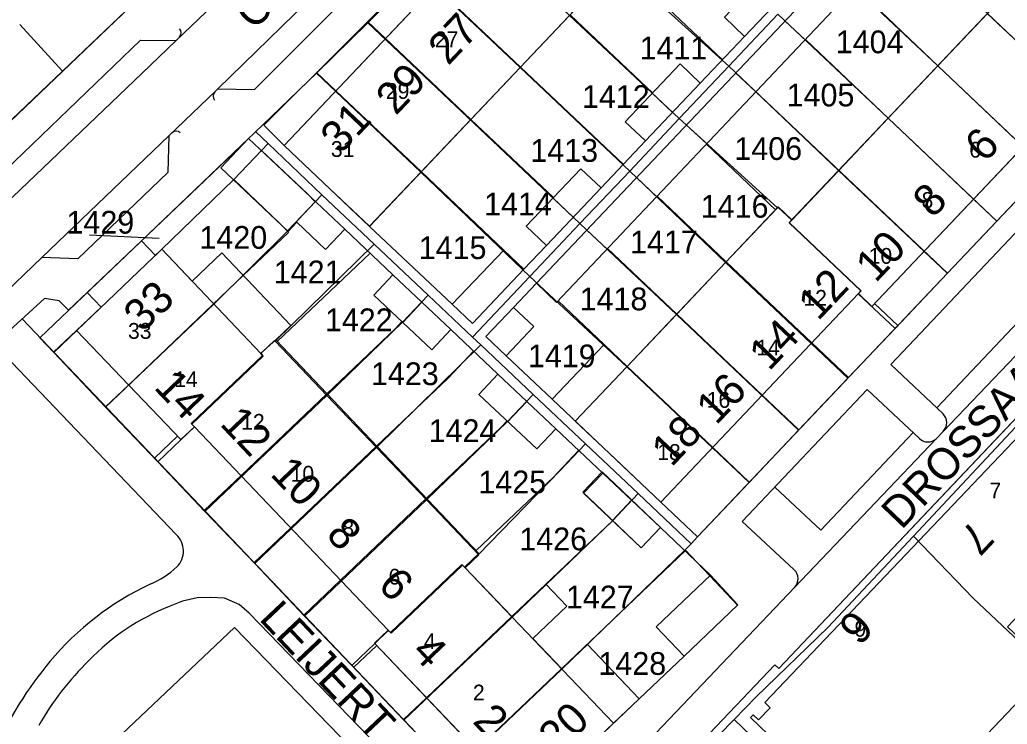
# Model space of a CAD drawing. Extents: x 148816 to 151297, y 399515 to 402500.
# Drawn here: x 150207.2 to 150285.2, y 400338.2 to 400394 of the extents above; entities that cross this region are included whole.
import ezdxf

# ---------------------------------------------------------------- set-up
doc = ezdxf.new("R2010")
doc.units = 0
for name, color, linetype in [('B01 Hoofdgebouw  [D] Norm', 7, 'Continuous'), ('B01 Hoofdgebouw  [T] Norm', 7, 'Continuous'), ('B01 hoofgebouw', 7, 'Continuous'), ('B02 Bijgebouw  [D] Norm', 7, 'Continuous'), ('B07 Tussenmuur  [D] Norm', 7, 'Continuous'), ('B07 Tussenmuur  [T] Norm', 7, 'Continuous'), ('G01 perceelsgrens', 7, 'Continuous'), ('T04 Haag heg  [D] Gem', 7, 'Continuous'), ('V00 Kant verharding algemeen  [D] Norm', 7, 'Continuous'), ('V00 Kant verharding algemeen  [T] Norm', 7, 'Continuous'), ('V00 Kant verharding algemeen secundair  [T] Gem', 7, 'Continuous'), ('Z01 perceelnummer', 7, 'Continuous'), ('Z02 huisnummer', 7, 'Continuous'), ('Z02 Huisnummer  [Tekst] Norm', 7, 'Continuous'), ('Z06 straatnaam', 7, 'Continuous')]:
    doc.layers.add(name, color=color, linetype=linetype)

msp = doc.modelspace()

# ---------------------------------------------------------------- linework, layer by layer
at = {"layer": 'B01 Hoofdgebouw  [D] Norm'}
for p, q in [((150268.001, 400377.925), (150287.761, 400398.783)), ((150254.446, 400398.331), (150234.822, 400377.614)), ((150234.822, 400377.614), (150231.7, 400380.57)), ((150267.137, 400379.156), (150255.189, 400366.549)), ((150267.137, 400379.156), (150268.207, 400378.142)), ((150243.47, 400351.764), (150227.413, 400368.64))]:
    msp.add_line(p, q, dxfattribs=at)
for points in [[(150249.274, 400363.958), (150253.367, 400368.276), (150255.189, 400366.55)], [(150256.138, 400340.261), (150252.045, 400344.552), (150250.019, 400342.619), (150247.73, 400345.019), (150250.415, 400347.58), (150248.752, 400349.324), (150246.068, 400346.763), (150242.331, 400350.677)]]:
    msp.add_lwpolyline(points, dxfattribs=at)
at = {"layer": 'B01 Hoofdgebouw  [T] Norm'}
for p, q in [((150228.07, 400384.01), (150248.03, 400405.08)), ((150210.55, 400389.9), (150207.16, 400393.58)), ((150274.54, 400371.29), (150294.52, 400392.38)), ((150203.81, 400383.47), (150210.55, 400389.9)), ((150231.7, 400380.57), (150228.07, 400384.01)), ((150218.4, 400375.81), (150220.801, 400373.291)), ((150273.49, 400372.31), (150274.54, 400371.29)), ((150219.89, 400360.76), (150211.64, 400369.38)), ((150220.99, 400361.78), (150219.89, 400360.76)), ((150236.3, 400345.69), (150220.99, 400361.78)), ((150261.77, 400350.04), (150257.49, 400345.95)), ((150263.93, 400347.69), (150261.77, 400350.04)), ((150259.69, 400343.64), (150263.93, 400347.69)), ((150235.22, 400344.66), (150236.3, 400345.69)), ((150257.49, 400345.95), (150259.69, 400343.64)), ((150247.37, 400331.92), (150235.22, 400344.66)), ((150256.138, 400340.261), (150247.37, 400331.92))]:
    msp.add_line(p, q, dxfattribs=at)
for points in [[(150218.4, 400375.81), (150217.893, 400375.328), (150216.804, 400376.473), (150212.507, 400372.386), (150213.596, 400371.241), (150211.64, 400369.38)], [(150227.413, 400368.64), (150228.603, 400369.772), (150223.139, 400375.519), (150220.801, 400373.291)], [(150249.274, 400363.958), (150257.86, 400355.82), (150273.49, 400372.31)], [(150294.44, 400360.721), (150289.95, 400365.04), (150266.08, 400339.96), (150266.51, 400339.55), (150265.571, 400338.586), (150265.153, 400338.988), (150264.945, 400338.772), (150270.497, 400333.429), (150269.925, 400332.843), (150276.111, 400326.985), (150278.194, 400329.185), (150280.728, 400326.785), (150283.361, 400329.566), (150278.968, 400333.726), (150281.23, 400336.115), (150283.125, 400334.32), (150283.414, 400334.625), (150282.122, 400335.849), (150288.283, 400342.355)]]:
    msp.add_lwpolyline(points, dxfattribs=at)
at = {"layer": 'B01 hoofgebouw'}
for points in [[(150231.7, 400380.57), (150228.07, 400384.01), (150248.03, 400405.08), (150249.1, 400404.07), (150264.74, 400420.55), (150268.37, 400417.11)], [(150231.7, 400380.57), (150234.83, 400377.63), (150238.89, 400381.91), (150242.8, 400386.05), (150246.72, 400390.18), (150250.63, 400394.31), (150254.35, 400398.24), (150255.44, 400397.21), (150255.5, 400397.27), (150259.58, 400401.58), (150263.48, 400405.7), (150267.39, 400409.83), (150271.48, 400414.15)], [(150191.43, 400403.7), (150187.79, 400400.27), (150190.43, 400397.46), (150189.22, 400396.32), (150192.04, 400393.32), (150193.24, 400394.48), (150198.31, 400389.23), (150197.11, 400388.07), (150199.96, 400385.1), (150201.14, 400386.27), (150203.81, 400383.47), (150210.55, 400389.9), (150207.16, 400393.58)], [(150254.23, 400359.26), (150251.09, 400362.21), (150255.17, 400366.52), (150259.08, 400370.65), (150262.98, 400374.77), (150267.08, 400379.1), (150267.11, 400379.14), (150268.2, 400378.11), (150271.92, 400382.04), (150275.84, 400386.17), (150279.76, 400390.31), (150283.67, 400394.45), (150287.75, 400398.76), (150290.89, 400395.82)], [(150254.23, 400359.26), (150257.86, 400355.82), (150273.49, 400372.31), (150274.54, 400371.29), (150294.52, 400392.38), (150290.89, 400395.82)], [(150229.911, 400380.182), (150226.29, 400383.63), (150224.09, 400381.32), (150227.711, 400377.872)], [(150230.53, 400379.56), (150229.911, 400380.182)], [(150228.33, 400377.25), (150230.53, 400379.56)], [(150228.33, 400377.25), (150227.711, 400377.872)], [(150217.893, 400375.328), (150216.804, 400376.473), (150212.507, 400372.386), (150213.596, 400371.241)], [(150217.893, 400375.328), (150218.4, 400375.81), (150221.85, 400372.19)], [(150254.118, 400338.339), (150246.09, 400346.72), (150242.38, 400350.61), (150243.47, 400351.64), (150243.44, 400351.68), (150239.32, 400356), (150235.38, 400360.13), (150231.45, 400364.26), (150227.37, 400368.54), (150227.32, 400368.6), (150226.23, 400367.56), (150221.85, 400372.19)], [(150211.64, 400369.38), (150213.596, 400371.241)], [(150247.37, 400331.92), (150235.22, 400344.66), (150236.3, 400345.69), (150220.99, 400361.78), (150219.89, 400360.76), (150211.64, 400369.38)], [(150294.43, 400360.73), (150289.95, 400365.04), (150266.08, 400339.96), (150266.51, 400339.55)], [(150266.51, 400339.55), (150265.571, 400338.586), (150265.153, 400338.988), (150264.945, 400338.772), (150270.497, 400333.429), (150269.925, 400332.843), (150276.111, 400326.985), (150278.194, 400329.185), (150280.728, 400326.785), (150283.361, 400329.566), (150278.968, 400333.726), (150281.23, 400336.115), (150283.125, 400334.32), (150283.414, 400334.625), (150282.122, 400335.849), (150288.283, 400342.355), (150289.568, 400341.138), (150289.93, 400341.519), (150285.257, 400345.966), (150290.276, 400351.239), (150288.188, 400354.151), (150294.43, 400360.73)], [(150252.69, 400355.66), (150251.695, 400356.611), (150253.223, 400358.206), (150254.21, 400357.26)], [(150254.21, 400357.26), (150257.82, 400353.8), (150256.3, 400352.21), (150252.69, 400355.66)], [(150261.77, 400350.04), (150263.93, 400347.69), (150259.69, 400343.64), (150257.49, 400345.95), (150261.77, 400350.04)], [(150247.37, 400331.92), (150256.138, 400340.261), (150252.045, 400344.552)]]:
    msp.add_lwpolyline(points, dxfattribs=at)
at = {"layer": 'B02 Bijgebouw  [D] Norm'}
for p, q in [((150273.49, 400372.31), (150273.696, 400372.527)), ((150220.99, 400361.78), (150220.711, 400362.036)), ((150243.47, 400351.764), (150242.331, 400350.677)), ((150242.123, 400350.894), (150242.331, 400350.677)), ((150236.3, 400345.69), (150236.474, 400345.507))]:
    msp.add_line(p, q, dxfattribs=at)
for points in [[(150268.799, 400397.203), (150264.479, 400392.645), (150262.882, 400394.159), (150267.203, 400398.717)], [(150248.017, 400373.12), (150269.86, 400396.203), (150271.458, 400394.691), (150249.615, 400371.607)], [(150260.977, 400388.951), (150256.643, 400384.379), (150255.047, 400385.892), (150259.381, 400390.465)], [(150229.071, 400377.948), (150228.384, 400377.221), (150223.058, 400382.256), (150225.256, 400384.582), (150232.857, 400377.396), (150231.346, 400375.797)], [(150253.128, 400380.67), (150248.808, 400376.112), (150247.211, 400377.626), (150251.531, 400382.184)], [(150247.026, 400374.233), (150242.96, 400369.944), (150241.363, 400371.457), (150245.429, 400375.746)], [(150235.161, 400372.191), (150239.74, 400367.863), (150241.251, 400369.462), (150236.672, 400373.79)], [(150246.216, 400371.217), (150244.03, 400368.907), (150245.628, 400367.395), (150247.814, 400369.704)], [(150243.468, 400364.339), (150248.039, 400360.019), (150249.55, 400361.617), (150244.979, 400365.938)], [(150251.745, 400356.515), (150256.309, 400352.201), (150257.82, 400353.8), (150253.256, 400358.114)]]:
    msp.add_lwpolyline(points, close=True, dxfattribs=at)
at = {"layer": 'B07 Tussenmuur  [D] Norm'}
for p, q in [((150267.657, 400393.875), (150269.259, 400392.367)), ((150269.259, 400392.367), (150267.657, 400393.875)), ((150267.657, 400393.875), (150269.259, 400392.367)), ((150269.259, 400392.367), (150267.657, 400393.875)), ((150263.766, 400389.763), (150265.364, 400388.25)), ((150263.766, 400389.763), (150265.364, 400388.25)), ((150257.181, 400388.144), (150258.783, 400386.636)), ((150257.181, 400388.144), (150258.783, 400386.636)), ((150259.863, 400385.639), (150261.494, 400384.161)), ((150259.863, 400385.639), (150261.494, 400384.161)), ((150255.932, 400381.484), (150257.525, 400379.966)), ((150255.932, 400381.484), (150257.525, 400379.966)), ((150249.328, 400379.86), (150250.925, 400378.347)), ((150249.328, 400379.86), (150250.925, 400378.347)), ((150230.548, 400379.579), (150228.341, 400377.261)), ((150230.548, 400379.579), (150228.341, 400377.261)), ((150252.001, 400377.33), (150253.601, 400375.82)), ((150252.001, 400377.33), (150253.601, 400375.82)), ((150238.962, 400371.626), (150237.45, 400370.027)), ((150238.962, 400371.626), (150237.45, 400370.027)), ((150247.264, 400363.778), (150245.753, 400362.179)), ((150247.264, 400363.778), (150245.753, 400362.179)), ((150255.538, 400355.957), (150254.027, 400354.358)), ((150255.538, 400355.957), (150254.027, 400354.358))]:
    msp.add_line(p, q, dxfattribs=at)
at = {"layer": 'B07 Tussenmuur  [T] Norm'}
for p, q in [((150246.759, 400390.216), (150240.007, 400396.612)), ((150283.669, 400394.463), (150290.428, 400388.06)), ((150242.839, 400386.078), (150236.087, 400392.474)), ((150279.748, 400390.324), (150286.507, 400383.921)), ((150238.92, 400381.94), (150232.168, 400388.336)), ((150275.828, 400386.186), (150282.587, 400379.783)), ((150271.908, 400382.048), (150278.667, 400375.645)), ((150268.001, 400377.925), (150273.696, 400372.527)), ((150263.031, 400374.823), (150269.795, 400368.412)), ((150215.765, 400365.07), (150224.827, 400373.743)), ((150259.11, 400370.686), (150265.874, 400364.275)), ((150255.189, 400366.549), (150261.953, 400360.138)), ((150231.456, 400364.391), (150224.666, 400357.917)), ((150235.391, 400360.255), (150228.602, 400353.78)), ((150239.327, 400356.118), (150232.538, 400349.644)), ((150242.123, 400350.894), (150236.474, 400345.507)), ((150246.068, 400346.763), (150239.336, 400340.343)), ((150249.995, 400342.645), (150243.263, 400336.225))]:
    msp.add_line(p, q, dxfattribs=at)
msp.add_lwpolyline([(150227.413, 400368.64), (150226.222, 400367.586), (150226.36, 400367.423), (150220.711, 400362.036)], dxfattribs=at)
at = {"layer": 'G01 perceelsgrens'}
for points in [[(150246.74, 400406.32), (150249.1, 400404.05), (150248.9, 400403.83), (150254.56, 400398.46), (150254.35, 400398.24), (150255.44, 400397.21), (150255.5, 400397.27), (150263.22, 400390.28)], [(150274.99, 400402.72), (150283.67, 400394.45), (150292.27, 400386.31)], [(150242.59, 400401.93), (150250.63, 400394.31), (150259.31, 400386.14)], [(150197.53, 400385.68), (150201.63, 400381.39), (150219.46, 400398.41), (150220.01, 400398.97)], [(150271.02, 400398.53), (150279.76, 400390.31), (150288.35, 400382.18)], [(150234.69, 400393.73), (150237.69, 400396.77), (150238.67, 400397.8)], [(150238.67, 400397.8), (150246.72, 400390.18), (150255.39, 400382)], [(150230.63, 400389.73), (150234.69, 400393.73)], [(150234.69, 400393.73), (150251.46, 400377.84)], [(150263.22, 400390.28), (150267.11, 400394.39)], [(150267.11, 400394.39), (150275.84, 400386.17), (150284.43, 400378.04)], [(150259.31, 400386.14), (150263.22, 400390.28)], [(150263.22, 400390.28), (150280.51, 400373.91)], [(150225.8, 400385.1), (150226.35, 400385.63), (150230.63, 400389.73)], [(150230.63, 400389.73), (150238.89, 400381.91), (150247.49, 400373.65)], [(150255.39, 400382), (150259.31, 400386.14)], [(150259.31, 400386.14), (150267.08, 400379.1), (150267.11, 400379.14), (150268.2, 400378.11), (150268, 400377.89), (150273.67, 400372.52), (150273.46, 400372.29), (150276.37, 400369.54)], [(150225.8, 400385.1), (150222.96, 400382.36), (150208.75, 400368.81), (150209.87, 400367.64)], [(150225.8, 400385.1), (150225.83, 400385.09), (150226.8, 400384.17)], [(150209.87, 400367.64), (150218.38, 400375.79), (150224.07, 400381.3), (150226.28, 400383.61), (150226.8, 400384.17)], [(150226.8, 400384.17), (150231.05, 400380.12)], [(150251.46, 400377.84), (150255.39, 400382)], [(150255.39, 400382), (150262.98, 400374.77), (150272.65, 400365.62)], [(150284.43, 400378.04), (150288.35, 400382.18)], [(150213.94, 400363.33), (150222.5, 400371.48), (150228.33, 400377.25), (150230.53, 400379.56), (150231.05, 400380.12)], [(150231.05, 400380.12), (150235.18, 400376.22)], [(150280.51, 400373.91), (150284.43, 400378.04)], [(150247.49, 400373.65), (150251.46, 400377.84)], [(150251.46, 400377.84), (150259.08, 400370.65), (150268.75, 400361.5)], [(150218.08, 400358.99), (150219.89, 400360.74), (150220.995, 400361.775), (150220.78, 400361.98), (150226.42, 400367.36), (150226.23, 400367.56), (150227.32, 400368.6), (150227.37, 400368.54), (150235.18, 400376.22)], [(150235.18, 400376.22), (150239.45, 400372.18)], [(150242.96, 400368.86), (150247.49, 400373.65)], [(150247.49, 400373.65), (150255.17, 400366.52), (150264.83, 400357.37)], [(150276.37, 400369.54), (150280.51, 400373.91)], [(150221.81, 400355.07), (150231.45, 400364.26), (150237.42, 400370.04), (150239.45, 400372.18)], [(150239.45, 400372.18), (150242.96, 400368.86)], [(150272.65, 400365.62), (150276.37, 400369.54)], [(150242.96, 400368.86), (150243.61, 400368.26)], [(150225.74, 400350.95), (150228.66, 400353.72), (150235.38, 400360.13), (150243.61, 400368.26)], [(150243.61, 400368.26), (150247.76, 400364.33)], [(150209.87, 400367.64), (150213.94, 400363.33)], [(150268.75, 400361.5), (150272.65, 400365.62)], [(150277.836, 400353.135), (150290.112, 400366.26)], [(150229.68, 400346.81), (150239.32, 400356), (150245.73, 400362.19), (150247.76, 400364.33)], [(150247.76, 400364.33), (150251.89, 400360.43)], [(150213.94, 400363.33), (150218.08, 400358.99)], [(150264.83, 400357.37), (150268.75, 400361.5)], [(150233.42, 400342.89), (150235.24, 400344.63), (150236.3, 400345.66), (150236.54, 400345.45), (150242.18, 400350.83), (150242.38, 400350.61), (150243.47, 400351.64), (150243.44, 400351.68), (150249.86, 400358.28), (150251.89, 400360.43)], [(150251.89, 400360.43), (150256.06, 400356.49)], [(150218.08, 400358.99), (150221.81, 400355.07)], [(150260.25, 400352.53), (150260.75, 400353.06), (150264.83, 400357.37)], [(150237.54, 400338.57), (150246.09, 400346.72), (150254.03, 400354.34), (150256.06, 400356.49)], [(150256.06, 400356.49), (150260.25, 400352.53)], [(150221.81, 400355.07), (150225.74, 400350.95)], [(150271.06, 400345.89), (150277.836, 400353.135)], [(150277.836, 400353.135), (150282.548, 400348.225)], [(150259.78, 400352.03), (150260.25, 400352.53)], [(150259.78, 400352.03), (150261.72, 400349.98), (150263.92, 400347.67), (150259.67, 400343.62), (150254.1, 400338.34), (150254.09, 400338.32), (150247.37, 400331.89), (150245.63, 400330.08), (150241.46, 400334.45)], [(150241.46, 400334.45), (150250.02, 400342.6), (150259.78, 400352.03)], [(150225.74, 400350.95), (150229.68, 400346.81)], [(150282.548, 400348.225), (150308.768, 400323.484)], [(150229.68, 400346.81), (150233.42, 400342.89)], [(150263.649, 400338.631), (150265.4, 400340.42), (150271.06, 400345.89)], [(150233.42, 400342.89), (150237.54, 400338.57)], [(150237.54, 400338.57), (150241.46, 400334.45)], [(150283.67, 400294.95), (150281.633, 400296.916), (150251.45, 400326.17), (150263.649, 400338.631)], [(150263.649, 400338.631), (150269.048, 400333.424), (150295.716, 400307.718)]]:
    msp.add_lwpolyline(points, dxfattribs=at)
at = {"layer": 'T04 Haag heg  [D] Gem'}
for p, q in [((150262.706, 400390.813), (150255.674, 400397.474)), ((150273.225, 400396.557), (150279.748, 400390.324)), ((150236.087, 400392.474), (150234.672, 400393.817)), ((150257.207, 400388.171), (150250.679, 400394.354)), ((150269.28, 400392.388), (150275.828, 400386.186)), ((150232.168, 400388.336), (150230.639, 400389.788)), ((150254.866, 400382.536), (150246.759, 400390.216)), ((150265.362, 400388.249), (150271.908, 400382.048)), ((150249.364, 400379.897), (150242.839, 400386.078)), ((150261.458, 400384.123), (150266.931, 400378.939)), ((150245.429, 400375.746), (150238.92, 400381.94)), ((150257.561, 400380.004), (150263.031, 400374.823)), ((150282.587, 400379.783), (150284.42, 400378.046)), ((150228.408, 400377.137), (150228.326, 400377.285)), ((150224.834, 400373.736), (150228.408, 400377.137)), ((150253.643, 400375.864), (150259.11, 400370.686)), ((150227.52, 400368.527), (150234.859, 400375.509)), ((150278.667, 400375.645), (150280.5, 400373.909)), ((150249.726, 400371.725), (150253.367, 400368.276)), ((150274.758, 400371.521), (150276.592, 400369.784)), ((150231.456, 400364.391), (150236.878, 400369.549)), ((150237.386, 400370.088), (150236.878, 400369.549)), ((150211.64, 400369.38), (150209.866, 400367.692)), ((150269.795, 400368.412), (150272.692, 400365.668)), ((150243.061, 400367.774), (150241.037, 400365.627)), ((150235.391, 400360.255), (150241.037, 400365.627)), ((150215.765, 400365.07), (150213.977, 400363.369)), ((150265.874, 400364.275), (150268.771, 400361.53)), ((150239.327, 400356.118), (150245.197, 400361.704)), ((150245.696, 400362.233), (150245.197, 400361.704)), ((150219.642, 400361.019), (150217.842, 400359.306)), ((150261.953, 400360.138), (150264.851, 400357.393)), ((150251.383, 400359.926), (150249.359, 400357.779)), ((150224.666, 400357.917), (150221.777, 400355.168)), ((150243.264, 400351.98), (150249.359, 400357.779)), ((150246.068, 400346.763), (150254.051, 400354.359)), ((150228.602, 400353.78), (150225.712, 400351.03)), ((150249.995, 400342.645), (150259.803, 400351.977)), ((150232.538, 400349.644), (150229.647, 400346.893)), ((150224.154, 400345.909), (150275.264, 400293.139)), ((150235.393, 400344.478), (150233.582, 400342.755)), ((150239.336, 400340.343), (150237.519, 400338.615))]:
    msp.add_line(p, q, dxfattribs=at)
msp.add_lwpolyline([(150224.154, 400345.909), (150194.937, 400318.285), (150203.477, 400309.359)], dxfattribs=at)
at = {"layer": 'V00 Kant verharding algemeen  [D] Norm'}
for p, q in [((150260.977, 400388.951), (150264.479, 400392.645)), ((150253.128, 400380.67), (150256.643, 400384.379)), ((150232.857, 400377.396), (150236.672, 400373.79)), ((150234.822, 400377.614), (150241.363, 400371.457)), ((150247.026, 400374.233), (150248.808, 400376.112)), ((150248.017, 400373.12), (150246.216, 400371.217)), ((150241.251, 400369.462), (150244.979, 400365.938)), ((150249.274, 400363.958), (150245.628, 400367.395)), ((150249.55, 400361.617), (150253.256, 400358.114))]:
    msp.add_line(p, q, dxfattribs=at)
at = {"layer": 'V00 Kant verharding algemeen  [T] Norm'}
for p, q in [((150267.18, 400342.66), (150322.29, 400400.87)), ((150210.55, 400389.9), (150217.17, 400396.23)), ((150223.403, 400396.035), (150219.542, 400392.325)), ((150222.66, 400388.34), (150218.944, 400384.777)), ((150222.66, 400388.34), (150222.835, 400388.51)), ((150222.835, 400388.51), (150225.732, 400388.446)), ((150225.256, 400384.582), (150216.804, 400376.473)), ((150302.22, 400384.54), (150280.17, 400361.395)), ((150286.783, 400378.051), (150276.034, 400366.703)), ((150189.51, 400356.55), (150208.917, 400375.16)), ((150209.12, 400371.91), (150205.15, 400368.3)), ((150210.29, 400371.73), (150209.12, 400371.91)), ((150212.507, 400372.386), (150211.02, 400370.99)), ((150211.02, 400370.99), (150210.29, 400371.73)), ((150207.369, 400370.318), (150247.5, 400328.12)), ((150205.15, 400368.3), (150219.53, 400353.25)), ((150276.034, 400366.703), (150280.169, 400362.808)), ((150274.159, 400364.717), (150264.272, 400354.279)), ((150274.159, 400364.717), (150278.304, 400360.841)), ((150268.432, 400349.075), (150280.17, 400361.395)), ((150268.381, 400350.479), (150264.272, 400354.279)), ((150261.77, 400350.04), (150257.82, 400353.8)), ((150248.64, 400328.3), (150268.432, 400349.075)), ((150220.03, 400347.975), (150218.99, 400347.56)), ((150221.185, 400348.24), (150220.03, 400347.975)), ((150222.28, 400348.27), (150221.185, 400348.24)), ((150223.365, 400348.225), (150222.28, 400348.27)), ((150224.515, 400347.725), (150223.365, 400348.225)), ((150225.31, 400347.03), (150224.515, 400347.725)), ((150225.31, 400347.03), (150276.42, 400294.26)), ((150256.138, 400340.261), (150259.69, 400343.64))]:
    msp.add_line(p, q, dxfattribs=at)
for points in [[(150322.29, 400400.87), (150267.18, 400342.66), (150266.87, 400342.953), (150261.199, 400337.003)], [(150239.08, 400398.22), (150226.464, 400385.618), (150228.07, 400384.01)], [(150205.1, 400378.515), (150205.303, 400381.391), (150216.716, 400392.334), (150219.542, 400392.325)], [(150257.86, 400355.82), (150260.758, 400353.074), (150297.85, 400392.22)], [(150218.944, 400384.777), (150218.875, 400381.878), (150211.747, 400375.062), (150208.917, 400375.16)]]:
    msp.add_lwpolyline(points, dxfattribs=at)
for centre, radius, start, end in [((149555.825, 401062.708), 950.476, 314.814372, 316.394411), ((150219.486, 400392.938), 0.45, 314.51357, 44.51356), ((150222.898, 400387.918), 0.45, 133.71149, 223.71149), ((150219.534, 400384.702), 0.45, 43.71149, 133.71149), ((150279.451, 400362.102), 1.007, 315.47668, 44.52332), ((150278.974, 400361.552), 0.977, 226.6855, 311.97659), ((150218.346, 400351.942), 1.765, 314.83361, 47.85163), ((150214.288, 400356.569), 7.917, 293.69882, 312.0444), ((150267.749, 400349.753), 0.962, 315.20513, 48.95555), ((150227.301, 400328.388), 23.126, 115.15866, 140.13917), ((150225.535, 400330.97), 17.835, 111.53063, 136.30636), ((150232.742, 400323.846), 30.213, 140.13974, 155.86419), ((150228.22, 400327.17), 22.418, 134.02386, 150.64489)]:
    msp.add_arc(centre, radius, start, end, dxfattribs=at)
at = {"layer": 'V00 Kant verharding algemeen secundair  [T] Gem'}
for p, q in [((150229.9, 400395.39), (150222.835, 400388.51)), ((150216.82, 400389.71), (150219.542, 400392.325)), ((150216.82, 400389.71), (150205.1, 400378.515)), ((150218.944, 400384.776), (150208.917, 400375.16)), ((150279.667, 400363.281), (150290.449, 400374.682)), ((150270.504, 400353.592), (150277.803, 400361.309)), ((150266.86, 400357.011), (150270.504, 400353.592))]:
    msp.add_line(p, q, dxfattribs=at)
at = {"layer": 'Z01 perceelnummer'}
msp.add_lwpolyline([(150212.668, 400376.948), (150218.195, 400376.685)], dxfattribs=at)

# ---------------------------------------------------------------- texts
for s, p in [('1404', (150271.685, 400391.311)), ('1411', (150256.174, 400390.83)), ('1412', (150251.619, 400386.987)), ('1405', (150267.803, 400387.107)), ('1413', (150247.537, 400382.724)), ('1406', (150263.67, 400382.874)), ('1414', (150243.886, 400378.489)), ('1416', (150261.014, 400378.309)), ('1429', (150210.862, 400377.048)), ('1420', (150221.376, 400375.847)), ('1417', (150255.422, 400375.487)), ('1415', (150238.713, 400375.036)), ('1421', (150227.252, 400373.114)), ('1418', (150251.434, 400370.982)), ('1422', (150231.294, 400369.331)), ('1419', (150247.344, 400366.478)), ('1423', (150234.936, 400365.067)), ('1424', (150239.494, 400360.562)), ('1425', (150243.433, 400356.508)), ('1426', (150246.668, 400352.004)), ('1427', (150250.351, 400347.41)), ('1428', (150252.922, 400342.154))]:
    msp.add_text(s, height=1.8, dxfattribs=at).set_placement(p)
at = {"layer": 'Z02 huisnummer'}
for s, rotation, p in [('27', 46.5394, (150241.044, 400390.282)), ('29', 46.5394, (150236.904, 400386.333)), ('31', 46.5394, (150232.529, 400383.263)), ('6', 46.5394, (150283.486, 400382.596)), ('8', 46.5394, (150279.366, 400378.207)), ('10', 46.5394, (150274.839, 400373.1)), ('12', 46.5394, (150270.289, 400370.084)), ('33', 43.54158, (150216.855, 400369.165)), ('14', 46.5394, (150266.412, 400366.115)), ('14', 313.70357, (150217.698, 400364.835)), ('16', 46.5394, (150262.236, 400361.845)), ('12', 313.54158, (150222.912, 400361.951)), ('18', 46.5394, (150258.695, 400358.518)), ('10', 313.54158, (150226.897, 400357.968)), ('8', 313.54158, (150231.298, 400353.156)), ('7', 226.9051, (150282.549, 400354.514)), ('6', 313.54158, (150235.396, 400349.152)), ('9', 46.41893, (150273.559, 400344.374)), ('4', 313.54158, (150238.05, 400343.867)), ('20', 43.66213, (150249.667, 400335.838)), ('2', 313.62257, (150242.901, 400338.416))]:
    msp.add_text(s, height=2.5, rotation=rotation, dxfattribs=at).set_placement(p)
at = {"layer": 'Z02 Huisnummer  [Tekst] Norm'}
for s, p in [('27', (150239.984, 400391.788)), ('29', (150236.113, 400387.701)), ('31', (150231.767, 400383.113)), ('6', (150282.245, 400383.058)), ('8', (150278.475, 400379.078)), ('10', (150274.29, 400374.661)), ('12', (150269.126, 400371.341)), ('33', (150215.725, 400368.73)), ('14', (150265.401, 400367.412)), ('14', (150219.379, 400364.912)), ('16', (150261.477, 400363.272)), ('12', (150224.672, 400361.538)), ('18', (150257.57, 400359.15)), ('10', (150228.582, 400357.428)), ('7', (150283.837, 400356.102)), ('8', (150232.674, 400353.128)), ('6', (150236.32, 400349.297)), ('9', (150273.166, 400345.173)), ('4', (150239.122, 400344.194)), ('2', (150242.997, 400340.13))]:
    msp.add_text(s, height=1.25, dxfattribs=at).set_placement(p)
at = {"layer": 'Z06 straatnaam'}
for s, rotation, p in [('CORPUS', 45.24312, (150225.682, 400393.061)), ('DROSSAARD', 46.29643, (150276.879, 400353.566)), ('LEIJERT', 313.41899, (150226.011, 400346.54))]:
    msp.add_text(s, height=2.5, rotation=rotation, dxfattribs=at).set_placement(p)

doc.saveas('drawing.dxf')
